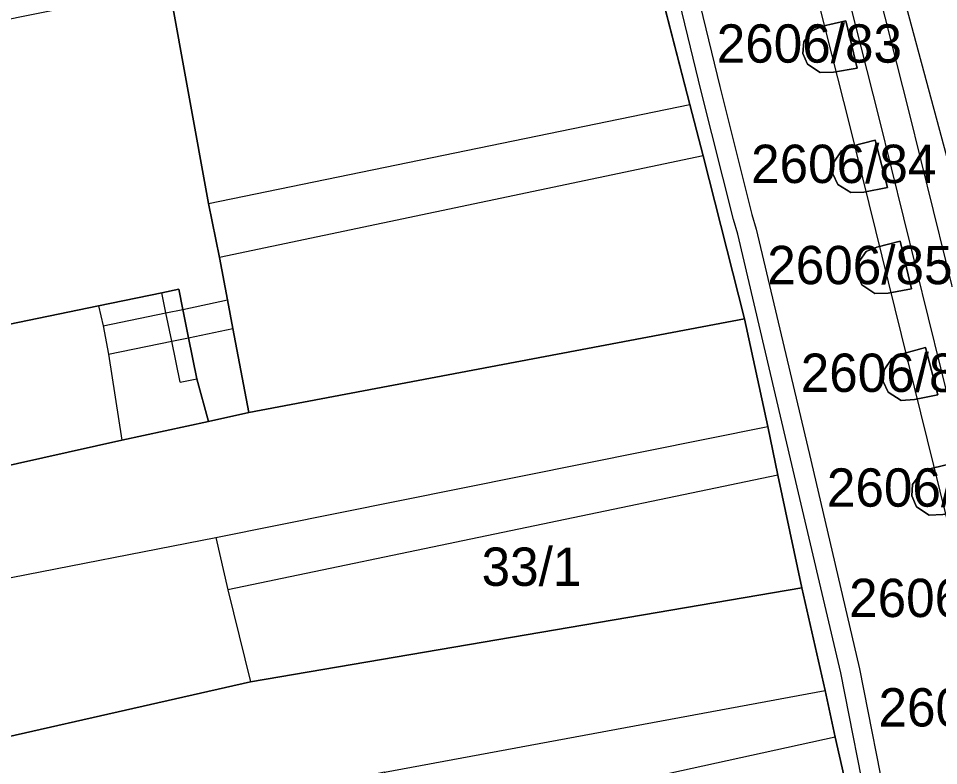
# Model space of a CAD drawing. Extents: x -263423 to -261326, y -1240067 to -1237864.
# Drawn here: x -262956.67 to -262908.66, y -1239198.41 to -1239159.42 of the extents above; entities that cross this region are included whole.
import ezdxf

# ---------------------------------------------------------------- set-up
doc = ezdxf.new("R2010")
doc.units = 0
for name, color, linetype in [('body_kn', 7, 'Continuous'), ('kladpar_druhypozemkov', 7, 'Continuous'), ('kladpar_hranice', 7, 'Continuous'), ('kladpar_parcelnecisla', 7, 'Continuous'), ('kladpar_plochy', 7, 'Continuous'), ('tarchy_linie', 7, 'Continuous'), ('zappar_hrandruhpozemk', 7, 'Continuous')]:
    doc.layers.add(name, color=color, linetype=linetype)

msp = doc.modelspace()

# ---------------------------------------------------------------- linework, layer by layer
at = {"layer": 'body_kn'}
for p, q in [((-262914.71, -1239159.83), (-262914.71, -1239159.83)), ((-262913.49, -1239159.54), (-262913.49, -1239159.54)), ((-262915.27, -1239160.07), (-262915.27, -1239160.07)), ((-262915.69, -1239160.65), (-262915.69, -1239160.65)), ((-262915.74, -1239161.25), (-262915.74, -1239161.25)), ((-262915.5, -1239161.81), (-262915.5, -1239161.81)), ((-262914.83, -1239162.25), (-262914.83, -1239162.25)), ((-262914.14, -1239162.23), (-262914.14, -1239162.23)), ((-262912.91, -1239162.02), (-262912.91, -1239162.02)), ((-262912.91, -1239162.02), (-262912.91, -1239162.02)), ((-262921.04, -1239163.21), (-262921.04, -1239163.21)), ((-262920.07, -1239162.97), (-262920.07, -1239162.97)), ((-262921.64, -1239163.91), (-262921.64, -1239163.91)), ((-262910.23, -1239164.23), (-262910.23, -1239164.23)), ((-262911.76, -1239164.61), (-262911.76, -1239164.61)), ((-262913.29, -1239164.99), (-262913.29, -1239164.99)), ((-262913.18, -1239166.09), (-262913.18, -1239166.09)), ((-262911.96, -1239165.77), (-262911.96, -1239165.77)), ((-262920.94, -1239166.59), (-262920.94, -1239166.59)), ((-262920.94, -1239166.59), (-262920.94, -1239166.59)), ((-262913.72, -1239166.33), (-262913.72, -1239166.33)), ((-262914.13, -1239166.92), (-262914.13, -1239166.92)), ((-262914.17, -1239167.53), (-262914.17, -1239167.53)), ((-262913.92, -1239168.08), (-262913.92, -1239168.08)), ((-262913.24, -1239168.51), (-262913.24, -1239168.51)), ((-262912.55, -1239168.48), (-262912.55, -1239168.48)), ((-262911.33, -1239168.24), (-262911.33, -1239168.24)), ((-262911.33, -1239168.24), (-262911.33, -1239168.24)), ((-262946.75, -1239169.08), (-262946.75, -1239169.08)), ((-262946.75, -1239169.08), (-262946.75, -1239169.08)), ((-262919.36, -1239169.92), (-262919.36, -1239169.92)), ((-262918.4, -1239169.66), (-262918.4, -1239169.66)), ((-262918.18, -1239170.42), (-262918.18, -1239170.42)), ((-262919.14, -1239170.68), (-262919.14, -1239170.68)), ((-262911.88, -1239171.35), (-262911.88, -1239171.35)), ((-262910.66, -1239171.05), (-262910.66, -1239171.05)), ((-262946.18, -1239171.89), (-262946.18, -1239171.89)), ((-262912.43, -1239171.58), (-262912.43, -1239171.58)), ((-262912.85, -1239172.17), (-262912.85, -1239172.17)), ((-262912.91, -1239172.77), (-262912.91, -1239172.77)), ((-262912.66, -1239173.33), (-262912.66, -1239173.33)), ((-262949.19, -1239173.74), (-262949.19, -1239173.74)), ((-262948.31, -1239173.55), (-262948.31, -1239173.55)), ((-262911.99, -1239173.77), (-262911.99, -1239173.77)), ((-262911.29, -1239173.75), (-262911.29, -1239173.75)), ((-262910.07, -1239173.53), (-262910.07, -1239173.53)), ((-262910.07, -1239173.53), (-262910.07, -1239173.53)), ((-262945.76, -1239174.1), (-262945.76, -1239174.1)), ((-262952.5, -1239174.42), (-262952.5, -1239174.42)), ((-262948.98, -1239174.79), (-262948.98, -1239174.79)), ((-262948.1, -1239174.61), (-262948.1, -1239174.61)), ((-262918.78, -1239175.09), (-262918.78, -1239175.09)), ((-262918.78, -1239175.09), (-262918.78, -1239175.09)), ((-262952.25, -1239175.47), (-262952.25, -1239175.47)), ((-262945.48, -1239175.6), (-262945.48, -1239175.6)), ((-262947.79, -1239176.09), (-262947.79, -1239176.09)), ((-262948.67, -1239176.27), (-262948.67, -1239176.27)), ((-262909.33, -1239176.6), (-262909.33, -1239176.6)), ((-262951.98, -1239176.94), (-262951.98, -1239176.94)), ((-262911.09, -1239177.17), (-262911.09, -1239177.17)), ((-262910.54, -1239176.92), (-262910.54, -1239176.92)), ((-262911.5, -1239177.76), (-262911.5, -1239177.76)), ((-262948.23, -1239178.41), (-262948.23, -1239178.41)), ((-262947.37, -1239178.23), (-262947.37, -1239178.23)), ((-262911.54, -1239178.37), (-262911.54, -1239178.37)), ((-262911.29, -1239178.92), (-262911.29, -1239178.92)), ((-262908.69, -1239179.07), (-262908.69, -1239179.07)), ((-262908.69, -1239179.07), (-262908.69, -1239179.07)), ((-262910.6, -1239179.35), (-262910.6, -1239179.35)), ((-262909.91, -1239179.31), (-262909.91, -1239179.31)), ((-262944.65, -1239179.99), (-262944.65, -1239179.99)), ((-262946.75, -1239180.45), (-262946.75, -1239180.45)), ((-262917.57, -1239180.71), (-262917.57, -1239180.71)), ((-262951.28, -1239181.43), (-262951.28, -1239181.43)), ((-262915.33, -1239182.47), (-262915.33, -1239182.47)), ((-262916.31, -1239182.7), (-262916.31, -1239182.7)), ((-262909.04, -1239182.91), (-262909.04, -1239182.91)), ((-262917.05, -1239183.26), (-262917.05, -1239183.26)), ((-262917.05, -1239183.26), (-262917.05, -1239183.26)), ((-262909.59, -1239183.15), (-262909.59, -1239183.15)), ((-262910.01, -1239183.74), (-262910.01, -1239183.74)), ((-262910.06, -1239184.34), (-262910.06, -1239184.34)), ((-262909.81, -1239184.9), (-262909.81, -1239184.9)), ((-262909.14, -1239185.34), (-262909.14, -1239185.34)), ((-262946.38, -1239186.5), (-262946.38, -1239186.5)), ((-262915.79, -1239189.13), (-262915.79, -1239189.13)), ((-262915.79, -1239189.13), (-262915.79, -1239189.13)), ((-262945.74, -1239189.24), (-262945.74, -1239189.24)), ((-262912.78, -1239193.36), (-262912.78, -1239193.36)), ((-262913.76, -1239193.57), (-262913.76, -1239193.57)), ((-262944.57, -1239194.04), (-262944.57, -1239194.04)), ((-262914.57, -1239194.5), (-262914.57, -1239194.5)), ((-262914.05, -1239196.92), (-262914.05, -1239196.92)), ((-262914.05, -1239196.92), (-262914.05, -1239196.92))]:
    msp.add_line(p, q, dxfattribs=at)
at = {"layer": 'kladpar_druhypozemkov'}
for p, q in [((-262914.48, -1239160.81), (-262914.48, -1239160.81)), ((-262912.83, -1239167.25), (-262912.83, -1239167.25)), ((-262911.71, -1239172.35), (-262911.71, -1239172.35)), ((-262910.14, -1239177.96), (-262910.14, -1239177.96)), ((-262908.8, -1239183.95), (-262908.8, -1239183.95)), ((-262930.08, -1239187.13), (-262930.08, -1239187.13))]:
    msp.add_line(p, q, dxfattribs=at)
at = {"layer": 'kladpar_hranice'}
for points in [[(-262912.6, -1239203.25), (-262914.05, -1239196.92), (-262914.57, -1239194.5), (-262915.79, -1239189.13), (-262917.05, -1239183.26), (-262917.57, -1239180.71), (-262918.78, -1239175.09), (-262920.94, -1239166.59), (-262921.64, -1239163.91), (-262926.32, -1239145.76), (-262928.48, -1239137.26), (-262929, -1239134.96), (-262930.4, -1239129.4), (-262932.03, -1239122.76), (-262932.61, -1239120.33), (-262933.72, -1239116.05), (-262934.3, -1239113.3), (-262935.4, -1239108.45), (-262936.15, -1239105.13), (-262937.25, -1239100.4), (-262937.95, -1239097.72), (-262939.23, -1239092.23)], [(-262926.32, -1239145.76), (-262921.64, -1239163.91), (-262920.94, -1239166.59), (-262918.78, -1239175.09), (-262944.65, -1239179.99), (-262945.48, -1239175.6), (-262945.76, -1239174.1), (-262946.18, -1239171.89), (-262946.75, -1239169.08), (-262948.81, -1239157.75), (-262949.87, -1239151.92), (-262950.04, -1239151.15), (-262926.32, -1239145.76)], [(-262968.12, -1239161.66), (-262948.81, -1239157.75), (-262946.75, -1239169.08), (-262946.18, -1239171.89), (-262945.76, -1239174.1), (-262945.48, -1239175.6), (-262944.65, -1239179.99), (-262946.75, -1239180.45), (-262947.37, -1239178.23), (-262947.79, -1239176.09), (-262948.1, -1239174.61), (-262948.31, -1239173.55), (-262949.19, -1239173.74), (-262952.5, -1239174.42), (-262983.32, -1239180.79)], [(-262912.91, -1239162.02), (-262914.14, -1239162.23), (-262914.83, -1239162.25), (-262915.5, -1239161.81), (-262915.74, -1239161.25), (-262915.69, -1239160.65), (-262915.27, -1239160.07), (-262914.71, -1239159.83), (-262913.49, -1239159.54), (-262912.91, -1239162.02)], [(-262914.14, -1239162.23), (-262912.91, -1239162.02), (-262913.49, -1239159.54), (-262914.71, -1239159.83), (-262915.27, -1239160.07), (-262915.69, -1239160.65), (-262915.74, -1239161.25), (-262915.5, -1239161.81), (-262914.83, -1239162.25), (-262914.14, -1239162.23)], [(-262911.33, -1239168.24), (-262912.55, -1239168.48), (-262913.24, -1239168.51), (-262913.92, -1239168.08), (-262914.17, -1239167.53), (-262914.13, -1239166.92), (-262913.72, -1239166.33), (-262913.18, -1239166.09), (-262911.96, -1239165.77), (-262911.33, -1239168.24)], [(-262912.55, -1239168.48), (-262911.33, -1239168.24), (-262911.96, -1239165.77), (-262913.18, -1239166.09), (-262913.72, -1239166.33), (-262914.13, -1239166.92), (-262914.17, -1239167.53), (-262913.92, -1239168.08), (-262913.24, -1239168.51), (-262912.55, -1239168.48)], [(-262910.07, -1239173.53), (-262911.29, -1239173.75), (-262911.99, -1239173.77), (-262912.66, -1239173.33), (-262912.91, -1239172.77), (-262912.85, -1239172.17), (-262912.43, -1239171.58), (-262911.88, -1239171.35), (-262910.66, -1239171.05), (-262910.07, -1239173.53)], [(-262911.29, -1239173.75), (-262910.07, -1239173.53), (-262910.66, -1239171.05), (-262911.88, -1239171.35), (-262912.43, -1239171.58), (-262912.85, -1239172.17), (-262912.91, -1239172.77), (-262912.66, -1239173.33), (-262911.99, -1239173.77), (-262911.29, -1239173.75)], [(-262981.63, -1239188.21), (-262983.8, -1239188.73), (-262997.71, -1239192.12), (-262998.58, -1239189.02), (-262985.24, -1239185.56), (-262982.5, -1239184.89), (-262983.32, -1239180.79), (-262952.5, -1239174.42), (-262949.19, -1239173.74), (-262948.31, -1239173.55), (-262948.1, -1239174.61), (-262947.79, -1239176.09), (-262947.37, -1239178.23), (-262946.75, -1239180.45), (-262951.28, -1239181.43), (-262981.63, -1239188.21)], [(-262981.63, -1239188.21), (-262951.28, -1239181.43), (-262946.75, -1239180.45), (-262944.65, -1239179.99), (-262918.78, -1239175.09)], [(-262918.78, -1239175.09), (-262917.57, -1239180.71), (-262917.05, -1239183.26), (-262915.79, -1239189.13), (-262944.57, -1239194.04), (-262963.77, -1239198.38)], [(-262908.69, -1239179.07), (-262909.91, -1239179.31), (-262910.6, -1239179.35), (-262911.29, -1239178.92), (-262911.54, -1239178.37), (-262911.5, -1239177.76), (-262911.09, -1239177.17), (-262910.54, -1239176.92), (-262909.33, -1239176.6), (-262908.69, -1239179.07)], [(-262909.91, -1239179.31), (-262908.69, -1239179.07), (-262909.33, -1239176.6), (-262910.54, -1239176.92), (-262911.09, -1239177.17), (-262911.5, -1239177.76), (-262911.54, -1239178.37), (-262911.29, -1239178.92), (-262910.6, -1239179.35), (-262909.91, -1239179.31)], [(-262907.22, -1239185.09), (-262908.44, -1239185.31), (-262909.14, -1239185.34), (-262909.81, -1239184.9), (-262910.06, -1239184.34), (-262910.01, -1239183.74), (-262909.59, -1239183.15), (-262909.04, -1239182.91), (-262907.82, -1239182.61), (-262907.22, -1239185.09)], [(-262908.44, -1239185.31), (-262907.22, -1239185.09), (-262907.82, -1239182.61), (-262909.04, -1239182.91), (-262909.59, -1239183.15), (-262910.01, -1239183.74), (-262910.06, -1239184.34), (-262909.81, -1239184.9), (-262909.14, -1239185.34), (-262908.44, -1239185.31)], [(-262915.79, -1239189.13), (-262914.57, -1239194.5), (-262914.05, -1239196.92), (-262912.6, -1239203.25), (-262935.42, -1239207.77), (-262936.75, -1239201.89), (-262937.57, -1239198.76), (-262960.08, -1239203.61), (-262961.06, -1239204.86), (-262965.97, -1239206.09), (-262965.62, -1239207.43), (-262963.93, -1239214.46), (-262974.91, -1239217.46), (-262976.66, -1239210.24), (-262977.01, -1239208.77), (-262978.29, -1239203.66), (-262963.77, -1239198.38), (-262944.57, -1239194.04), (-262915.79, -1239189.13)]]:
    msp.add_lwpolyline(points, dxfattribs=at)
at = {"layer": 'kladpar_plochy'}
for p, q in [((-262921.64, -1239163.91), (-262926.32, -1239145.76)), ((-262914.71, -1239159.83), (-262915.27, -1239160.07)), ((-262913.49, -1239159.54), (-262914.71, -1239159.83)), ((-262912.91, -1239162.02), (-262913.49, -1239159.54)), ((-262915.27, -1239160.07), (-262915.69, -1239160.65)), ((-262915.69, -1239160.65), (-262915.74, -1239161.25)), ((-262915.74, -1239161.25), (-262915.5, -1239161.81)), ((-262915.5, -1239161.81), (-262914.83, -1239162.25)), ((-262914.83, -1239162.25), (-262914.14, -1239162.23)), ((-262914.14, -1239162.23), (-262912.91, -1239162.02)), ((-262920.94, -1239166.59), (-262921.64, -1239163.91)), ((-262913.18, -1239166.09), (-262913.72, -1239166.33)), ((-262911.96, -1239165.77), (-262913.18, -1239166.09)), ((-262911.33, -1239168.24), (-262911.96, -1239165.77)), ((-262918.78, -1239175.09), (-262920.94, -1239166.59)), ((-262913.72, -1239166.33), (-262914.13, -1239166.92)), ((-262914.13, -1239166.92), (-262914.17, -1239167.53)), ((-262914.17, -1239167.53), (-262913.92, -1239168.08)), ((-262913.92, -1239168.08), (-262913.24, -1239168.51)), ((-262913.24, -1239168.51), (-262912.55, -1239168.48)), ((-262912.55, -1239168.48), (-262911.33, -1239168.24)), ((-262911.88, -1239171.35), (-262912.43, -1239171.58)), ((-262910.66, -1239171.05), (-262911.88, -1239171.35)), ((-262910.07, -1239173.53), (-262910.66, -1239171.05)), ((-262912.43, -1239171.58), (-262912.85, -1239172.17)), ((-262912.85, -1239172.17), (-262912.91, -1239172.77)), ((-262912.91, -1239172.77), (-262912.66, -1239173.33)), ((-262912.66, -1239173.33), (-262911.99, -1239173.77)), ((-262911.99, -1239173.77), (-262911.29, -1239173.75)), ((-262911.29, -1239173.75), (-262910.07, -1239173.53)), ((-262917.57, -1239180.71), (-262918.78, -1239175.09)), ((-262909.33, -1239176.6), (-262910.54, -1239176.92)), ((-262908.69, -1239179.07), (-262909.33, -1239176.6)), ((-262911.09, -1239177.17), (-262911.5, -1239177.76)), ((-262910.54, -1239176.92), (-262911.09, -1239177.17)), ((-262911.5, -1239177.76), (-262911.54, -1239178.37)), ((-262911.54, -1239178.37), (-262911.29, -1239178.92)), ((-262911.29, -1239178.92), (-262910.6, -1239179.35)), ((-262909.91, -1239179.31), (-262908.69, -1239179.07)), ((-262910.6, -1239179.35), (-262909.91, -1239179.31)), ((-262917.05, -1239183.26), (-262917.57, -1239180.71)), ((-262909.04, -1239182.91), (-262909.59, -1239183.15)), ((-262907.82, -1239182.61), (-262909.04, -1239182.91)), ((-262915.79, -1239189.13), (-262917.05, -1239183.26)), ((-262909.59, -1239183.15), (-262910.01, -1239183.74)), ((-262910.01, -1239183.74), (-262910.06, -1239184.34)), ((-262910.06, -1239184.34), (-262909.81, -1239184.9)), ((-262909.81, -1239184.9), (-262909.14, -1239185.34)), ((-262909.14, -1239185.34), (-262908.44, -1239185.31)), ((-262914.57, -1239194.5), (-262915.79, -1239189.13)), ((-262914.05, -1239196.92), (-262914.57, -1239194.5)), ((-262912.6, -1239203.25), (-262914.05, -1239196.92))]:
    msp.add_line(p, q, dxfattribs=at)
for points in [[(-262926.32, -1239145.76), (-262921.64, -1239163.91), (-262920.94, -1239166.59), (-262918.78, -1239175.09), (-262944.65, -1239179.99), (-262945.48, -1239175.6), (-262945.76, -1239174.1), (-262946.18, -1239171.89), (-262946.75, -1239169.08), (-262948.81, -1239157.75), (-262949.87, -1239151.92), (-262950.04, -1239151.15)], [(-262912.91, -1239162.02), (-262914.14, -1239162.23), (-262914.83, -1239162.25), (-262915.5, -1239161.81), (-262915.74, -1239161.25), (-262915.69, -1239160.65), (-262915.27, -1239160.07), (-262914.71, -1239159.83), (-262913.49, -1239159.54)], [(-262911.33, -1239168.24), (-262912.55, -1239168.48), (-262913.24, -1239168.51), (-262913.92, -1239168.08), (-262914.17, -1239167.53), (-262914.13, -1239166.92), (-262913.72, -1239166.33), (-262913.18, -1239166.09), (-262911.96, -1239165.77)], [(-262910.07, -1239173.53), (-262911.29, -1239173.75), (-262911.99, -1239173.77), (-262912.66, -1239173.33), (-262912.91, -1239172.77), (-262912.85, -1239172.17), (-262912.43, -1239171.58), (-262911.88, -1239171.35), (-262910.66, -1239171.05)], [(-262981.63, -1239188.21), (-262983.8, -1239188.73), (-262997.71, -1239192.12), (-262998.58, -1239189.02), (-262985.24, -1239185.56), (-262982.5, -1239184.89), (-262983.32, -1239180.79), (-262952.5, -1239174.42), (-262949.19, -1239173.74), (-262948.31, -1239173.55), (-262948.1, -1239174.61), (-262947.79, -1239176.09), (-262947.37, -1239178.23), (-262946.75, -1239180.45), (-262951.28, -1239181.43)], [(-262908.69, -1239179.07), (-262909.91, -1239179.31), (-262910.6, -1239179.35), (-262911.29, -1239178.92), (-262911.54, -1239178.37), (-262911.5, -1239177.76), (-262911.09, -1239177.17), (-262910.54, -1239176.92), (-262909.33, -1239176.6)], [(-262907.22, -1239185.09), (-262908.44, -1239185.31), (-262909.14, -1239185.34), (-262909.81, -1239184.9), (-262910.06, -1239184.34), (-262910.01, -1239183.74), (-262909.59, -1239183.15), (-262909.04, -1239182.91), (-262907.82, -1239182.61)], [(-262915.79, -1239189.13), (-262914.57, -1239194.5), (-262914.05, -1239196.92), (-262912.6, -1239203.25), (-262935.42, -1239207.77), (-262936.75, -1239201.89), (-262937.57, -1239198.76), (-262960.08, -1239203.61), (-262961.06, -1239204.86), (-262965.97, -1239206.09), (-262965.62, -1239207.43), (-262963.93, -1239214.46), (-262974.91, -1239217.46), (-262976.66, -1239210.24), (-262977.01, -1239208.77), (-262978.29, -1239203.66), (-262963.77, -1239198.38), (-262944.57, -1239194.04)]]:
    msp.add_lwpolyline(points, close=True, dxfattribs=at)
for points in [[(-262968.12, -1239161.66), (-262948.81, -1239157.75), (-262946.75, -1239169.08), (-262946.18, -1239171.89), (-262945.76, -1239174.1), (-262945.48, -1239175.6), (-262944.65, -1239179.99), (-262946.75, -1239180.45), (-262947.37, -1239178.23), (-262947.79, -1239176.09), (-262948.1, -1239174.61), (-262948.31, -1239173.55), (-262949.19, -1239173.74), (-262952.5, -1239174.42), (-262983.32, -1239180.79)], [(-262981.63, -1239188.21), (-262951.28, -1239181.43), (-262946.75, -1239180.45), (-262944.65, -1239179.99), (-262918.78, -1239175.09), (-262917.57, -1239180.71), (-262917.05, -1239183.26), (-262915.79, -1239189.13), (-262944.57, -1239194.04), (-262963.77, -1239198.38)]]:
    msp.add_lwpolyline(points, dxfattribs=at)
at = {"layer": 'tarchy_linie'}
for points in [[(-262931.57, -1239078.69), (-262927.11, -1239096.92), (-262921.96, -1239117.89), (-262918.29, -1239132.37), (-262910.23, -1239164.23), (-262903.15, -1239192.92), (-262896.96, -1239218.17), (-262893.46, -1239232.55), (-262888.28, -1239253.85), (-262887.41, -1239260.33), (-262887.33, -1239268.2), (-262879.36, -1239266.25), (-262896.93, -1239199.31), (-262919.13, -1239116.56), (-262940.99, -1239036.6)], [(-262868.1, -1239408.65), (-262872.01, -1239389.76), (-262878.89, -1239354.27), (-262886.38, -1239314.4), (-262887.47, -1239307.93), (-262888.71, -1239296.45), (-262889.24, -1239277.55), (-262888.89, -1239269.8), (-262888.98, -1239260.44), (-262889.83, -1239254.14), (-262894.99, -1239232.92), (-262898.49, -1239218.54), (-262904.68, -1239193.3), (-262911.76, -1239164.61), (-262919.82, -1239132.76), (-262923.49, -1239118.27), (-262928.64, -1239097.29), (-262933.1, -1239079.06)], [(-262869.63, -1239409.04), (-262873.55, -1239390.07), (-262880.44, -1239354.57), (-262887.93, -1239314.68), (-262889.03, -1239308.15), (-262890.28, -1239296.56), (-262890.67, -1239282.8), (-262892.97, -1239269.57), (-262890.47, -1239268.97), (-262890.55, -1239260.55), (-262891.38, -1239254.43), (-262896.52, -1239233.29), (-262900.02, -1239218.91), (-262906.21, -1239193.68), (-262913.29, -1239164.99), (-262921.35, -1239133.15), (-262925.02, -1239118.65), (-262930.17, -1239097.66), (-262934.63, -1239079.43)], [(-262937.82, -1239090.28), (-262934.11, -1239105.44), (-262930.29, -1239122.1), (-262927.98, -1239130.63), (-262926.62, -1239136.67), (-262923.17, -1239150.2), (-262920.07, -1239162.97), (-262918.4, -1239169.66), (-262918.18, -1239170.42), (-262915.33, -1239182.47), (-262912.78, -1239193.36), (-262909.75, -1239208.74)], [(-262910.73, -1239208.94), (-262913.76, -1239193.57), (-262916.31, -1239182.7), (-262919.14, -1239170.68), (-262919.36, -1239169.92), (-262921.04, -1239163.21), (-262924.14, -1239150.44), (-262927.6, -1239136.9), (-262928.95, -1239130.87), (-262931.26, -1239122.34), (-262935.08, -1239105.67), (-262938.8, -1239090.51)], [(-262912.6, -1239203.25), (-262914.05, -1239196.92), (-262914.57, -1239194.5), (-262915.79, -1239189.13), (-262917.05, -1239183.26), (-262917.57, -1239180.71), (-262918.78, -1239175.09), (-262920.94, -1239166.59), (-262921.64, -1239163.91), (-262926.32, -1239145.76), (-262928.48, -1239137.26), (-262929, -1239134.96), (-262930.4, -1239129.4), (-262932.03, -1239122.76), (-262932.61, -1239120.33), (-262933.72, -1239116.05), (-262934.3, -1239113.3), (-262935.4, -1239108.45), (-262936.15, -1239105.13), (-262937.25, -1239100.4), (-262937.95, -1239097.72), (-262939.23, -1239092.23)]]:
    msp.add_lwpolyline(points, dxfattribs=at)
at = {"layer": 'zappar_hrandruhpozemk'}
for p, q in [((-262946.75, -1239169.08), (-262921.64, -1239163.91)), ((-262920.94, -1239166.59), (-262946.18, -1239171.89)), ((-262948.1, -1239174.61), (-262945.76, -1239174.1)), ((-262947.79, -1239176.09), (-262945.48, -1239175.6)), ((-262948.23, -1239178.41), (-262947.37, -1239178.23)), ((-262946.38, -1239186.5), (-262917.57, -1239180.71)), ((-262917.05, -1239183.26), (-262945.74, -1239189.24)), ((-262965.56, -1239190.27), (-262946.38, -1239186.5)), ((-262937.57, -1239198.76), (-262914.57, -1239194.5)), ((-262914.05, -1239196.92), (-262936.75, -1239201.89))]:
    msp.add_line(p, q, dxfattribs=at)
for points in [[(-262945.17, -1239030.42), (-262913.41, -1239147.43), (-262901.75, -1239190.68)], [(-262948.23, -1239178.41), (-262948.67, -1239176.27), (-262948.98, -1239174.79), (-262949.19, -1239173.74)], [(-262952.5, -1239174.42), (-262952.25, -1239175.47), (-262951.98, -1239176.94), (-262951.28, -1239181.43)], [(-262952.25, -1239175.47), (-262948.98, -1239174.79), (-262948.1, -1239174.61)], [(-262951.98, -1239176.94), (-262948.67, -1239176.27), (-262947.79, -1239176.09)], [(-262946.38, -1239186.5), (-262945.74, -1239189.24), (-262944.57, -1239194.04)]]:
    msp.add_lwpolyline(points, dxfattribs=at)

# ---------------------------------------------------------------- texts
at = {"layer": 'kladpar_parcelnecisla'}
for s, p in [('2606/83', (-262920.233, -1239161.73)), ('2606/84', (-262918.44, -1239168.01)), ('2606/85', (-262917.596, -1239173.29)), ('2606/86', (-262915.85, -1239178.91)), ('2606/87', (-262914.483, -1239184.9)), ('33/1', (-262932.503, -1239189.03)), ('2606/88', (-262913.324, -1239190.66)), ('2606/89', (-262911.79, -1239196.37))]:
    msp.add_text(s, height=2, dxfattribs=at).set_placement(p)

doc.saveas('drawing.dxf')
